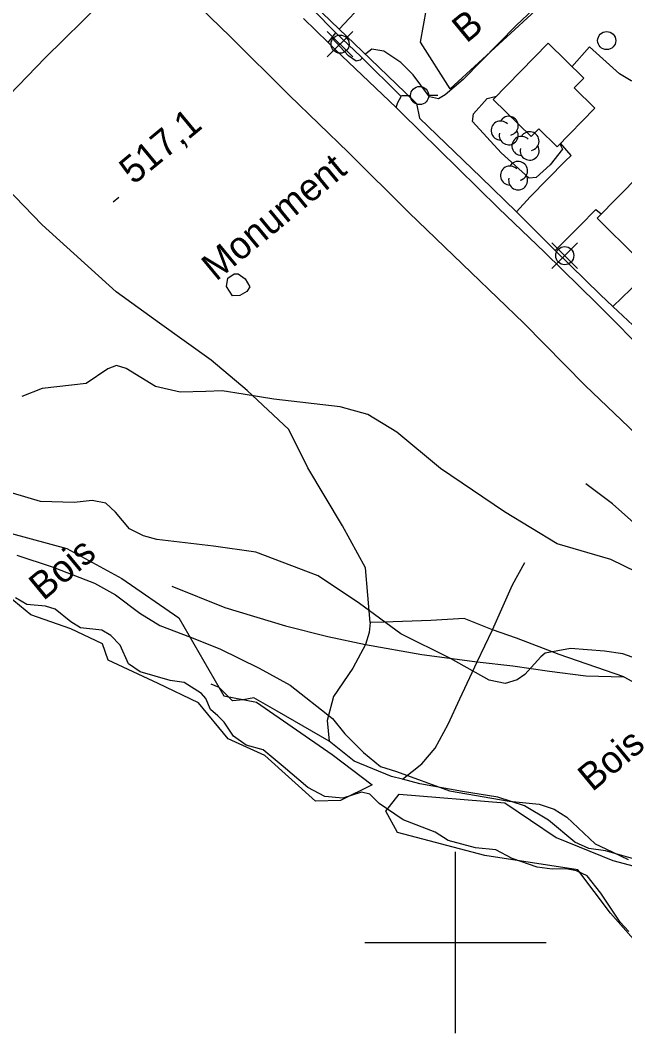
# Model space of a CAD drawing. Extents: x 347059 to 352153, y 6073752 to 6078601.
# Drawn here: x 348528 to 348628, y 6074383.3 to 6074552.6 of the extents above; entities that cross this region are included whole.
import ezdxf

# ---------------------------------------------------------------- set-up
doc = ezdxf.new("R2010")
doc.units = 0
for name, color, linetype in [('Level 19', 7, 'Continuous'), ('Level 2', 7, 'Continuous'), ('Level 21', 7, 'Continuous'), ('Level 22', 7, 'Continuous'), ('Level 3', 7, 'Continuous'), ('Level 31', 7, 'Continuous'), ('Level 36', 7, 'Continuous'), ('Level 39', 7, 'Continuous'), ('Level 4', 7, 'Continuous'), ('Level 44', 7, 'Continuous'), ('Level 61', 7, 'Continuous')]:
    doc.layers.add(name, color=color, linetype=linetype)

msp = doc.modelspace()

# ---------------------------------------------------------------- linework, layer by layer
at = {"layer": 'Level 19'}
for points in [[(348580.75, 6074551.15), (348585.03, 6074555.66), (348588.53, 6074558.22), (348590.63, 6074560.74), (348592.67, 6074564.43), (348593.05, 6074566.53), (348592.22, 6074571.51), (348592.21, 6074578.56), (348592.51, 6074587.23), (348593.87, 6074588.67), (348596.78, 6074592.03), (348600.22, 6074594.96)], [(348656.55, 6074560.84), (348653.01, 6074557.85), (348649.23, 6074554.83), (348644.75, 6074551.37), (348637.33, 6074546.49), (348634.89, 6074544.74), (348630.5, 6074542.34), (348629.09, 6074542.59), (348627.15, 6074543.76), (348622.18, 6074548.21), (348619.28, 6074544.92)], [(348578.95, 6074548.94), (348580.2, 6074550.55)], [(348610.13, 6074520.9), (348612.35, 6074523.37), (348618.15, 6074529.3), (348619.17, 6074530.24), (348617.39, 6074532.25)], [(348626.03, 6074505.25), (348630.5, 6074509.53), (348638.49, 6074518.59), (348644.33, 6074524.65), (348647.78, 6074521.49), (348645.15, 6074517.8)], [(348616.52, 6074514.52), (348620.64, 6074518.67), (348623.25, 6074521.32), (348624.13, 6074520.56)]]:
    msp.add_lwpolyline(points, dxfattribs=at)
at = {"layer": 'Level 2'}
for points in [[(348623.85, 6074575.3), (348622.19, 6074573.3), (348620.9, 6074570.88), (348620.61, 6074569.17), (348620.22, 6074567.1), (348619.36, 6074565.58), (348616.78, 6074562.48), (348616.16, 6074561.16), (348615.79, 6074558.44), (348615.22, 6074556.9), (348613.78, 6074555.29), (348610.08, 6074551.78), (348601.28, 6074542.79), (348598.32, 6074540.3), (348597.17, 6074539.61), (348595.68, 6074539.96), (348593.02, 6074543.6), (348590.94, 6074545.6), (348588.14, 6074547.52), (348586.14, 6074547.84), (348585.19, 6074547.03), (348585.13, 6074546.97)], [(348584.6, 6074546.39), (348584.25, 6074546.01), (348583.58, 6074545.82), (348582.28, 6074546.74), (348579.54, 6074549.69)], [(348617.28, 6074532.14), (348617.7, 6074531.31), (348615.68, 6074528.7), (348613.37, 6074526.61), (348612.21, 6074526.47), (348607.59, 6074530.68), (348602.84, 6074535.85), (348602.97, 6074537.11), (348605.27, 6074539.65), (348606.8, 6074540.08)], [(348629.99, 6074461.29), (348625.71, 6074463.37), (348616.85, 6074465.99), (348608.1, 6074471.27), (348597.55, 6074478.46), (348590.32, 6074484.44), (348585.5, 6074487.35), (348580.94, 6074488.67), (348569.94, 6074489.89), (348564.85, 6074490.76), (348561.41, 6074491.28), (348558.7, 6074491.2), (348554.43, 6074491.1), (348550.37, 6074492.01), (348545.54, 6074495), (348543.94, 6074495.48), (348542.5, 6074494.95), (348538.89, 6074492.52)], [(348538.89, 6074492.52), (348531.6, 6074491.7), (348528.26, 6074490.36)], [(348634.95, 6074445.16), (348627.72, 6074447.8), (348624.68, 6074448.2), (348619.03, 6074448.67), (348614.86, 6074447.9), (348614.15, 6074447.3), (348611.48, 6074444.37), (348610.21, 6074443.45), (348608.23, 6074442.85), (348605.58, 6074443.42), (348599.16, 6074446.98), (348590.94, 6074451.06), (348584.12, 6074456.1), (348577.3, 6074460.68), (348566.97, 6074464.59), (348559.95, 6074465.61), (348550.61, 6074466.71), (348548.4, 6074467.28), (348546.04, 6074468.48), (348543.77, 6074471.21), (348542.14, 6074472.72), (348539.88, 6074473.17), (348536.93, 6074472.82), (348531.32, 6074472.97), (348526.71, 6074474.34)], [(348527.4, 6074464.09), (348533.28, 6074462.19), (348540.26, 6074459.46), (348543.73, 6074457.54), (348547.77, 6074454.49), (348551.09, 6074452.45), (348556.17, 6074450.54), (348561.03, 6074448.58), (348567.53, 6074445.39), (348572.67, 6074442.57), (348579.63, 6074437.1), (348581.71, 6074434.52), (348584.81, 6074431.43), (348587.61, 6074429.15), (348590.25, 6074428.33), (348599.04, 6074425.1), (348608.91, 6074423.38), (348613.84, 6074422.89), (348616.31, 6074422.08)], [(348616.31, 6074422.08), (348618.41, 6074420.74), (348623.12, 6074416.35), (348624.89, 6074415.49), (348628.6, 6074413.75)]]:
    msp.add_lwpolyline(points, dxfattribs=at)
at = {"layer": 'Level 21'}
for points in [[(348551.19, 6074561.14), (348562.72, 6074549.9), (348572.49, 6074540.22), (348582.31, 6074530.75), (348592.37, 6074520.72), (348602.6, 6074510.85), (348611.33, 6074502.51), (348621.48, 6074492.19), (348631.11, 6074482.96), (348641.46, 6074472.67), (348651.22, 6074463.17), (348656.57, 6074457.91), (348666.31, 6074448.18), (348672.01, 6074442.39), (348679.84, 6074435.14), (348686.67, 6074428.72), (348690.99, 6074425.36), (348695.97, 6074421.5)], [(348521.7, 6074535.65), (348532.09, 6074546.37), (348541.45, 6074555.53)], [(348574.88, 6074552.88), (348578.95, 6074548.94), (348580.07, 6074547.85), (348590.18, 6074538.17), (348591.07, 6074537.32), (348600.42, 6074528.14), (348607.13, 6074521.51), (348614.8, 6074514.18), (348623.39, 6074505.73), (348632.38, 6074496.72)]]:
    msp.add_lwpolyline(points, dxfattribs=at)
at = {"layer": 'Level 22'}
for points in [[(348590.18, 6074538.17), (348590.46, 6074539.01), (348591, 6074539.99), (348584.37, 6074546.62), (348580.2, 6074550.55), (348576.35, 6074554.44), (348572.71, 6074558.11), (348565.07, 6074565.33), (348564.59, 6074565.5), (348563.23, 6074564.21)], [(348576.55, 6074555.15), (348580.75, 6074551.15), (348584.49, 6074547.58), (348591.67, 6074540.66), (348593.56, 6074538.84), (348594.08, 6074536.39), (348604.2, 6074526.65), (348610.13, 6074520.9), (348610.72, 6074520.32), (348616.52, 6074514.52), (348623.98, 6074507.17), (348626.03, 6074505.25), (348629.35, 6074502.15)], [(348585.91, 6074452.95), (348585.14, 6074462.02), (348581.31, 6074468.96), (348575.58, 6074478.56), (348572.44, 6074484.87), (348565.54, 6074491.35), (348559.58, 6074496.35), (348551.01, 6074502.49), (348543.84, 6074507.68), (348531.59, 6074518.78), (348524.06, 6074526.56), (348518.53, 6074532.45), (348518.53, 6074532.45)], [(348658.24, 6074427.62), (348655.2, 6074434.38), (348652.17, 6074440.01), (348648.6, 6074447.37), (348647.44, 6074450.94), (348646.04, 6074453.25), (348640.75, 6074458.71), (348633.52, 6074465.87), (348625.97, 6074472.62), (348621.59, 6074475.9)], [(348591.23, 6074427.01), (348594.45, 6074429.57), (348596.65, 6074432.17), (348598.8, 6074436.11), (348600.72, 6074440.3), (348603.59, 6074446.44), (348606.14, 6074451.77), (348609.45, 6074459.18), (348611.46, 6074462.91)], [(348553.05, 6074458.96), (348561.86, 6074455.44), (348571.86, 6074452.38), (348578.89, 6074450.62), (348585.11, 6074449.32), (348594.43, 6074447.68), (348603.59, 6074446.44), (348609.48, 6074445.78), (348615.55, 6074444.89), (348621.59, 6074444.14), (348627.89, 6074443.98), (348637.21, 6074438.92), (348643.84, 6074432.67), (348647.16, 6074430.39), (348650.62, 6074429.1), (348654.86, 6074428.8), (348658.24, 6074427.62), (348659.31, 6074426.25), (348660.61, 6074422.87), (348661.54, 6074419.61)], [(348627.89, 6074443.98), (348617.14, 6074447.68), (348610.08, 6074450.38), (348606.14, 6074451.77), (348601.43, 6074453.64), (348595.95, 6074453.28), (348588.13, 6074453), (348585.91, 6074452.95), (348585.73, 6074451.28), (348585.11, 6074449.32), (348583, 6074445.42), (348579.84, 6074440.72), (348578.8, 6074436.72), (348579.09, 6074433.31)], [(348641.49, 6074409.27), (348636.12, 6074412.56), (348632.19, 6074413.13), (348628.7, 6074414.06), (348624.82, 6074415.2), (348622.1, 6074415.57), (348619.73, 6074416.61), (348615.41, 6074420.26), (348611.42, 6074422.61), (348606.99, 6074424.04), (348601.16, 6074424.98), (348594.09, 6074426.24), (348591.23, 6074427.01), (348589.43, 6074427.49), (348583.24, 6074430.04), (348579.09, 6074433.31), (348570.48, 6074438.3), (348566.64, 6074440.47), (348564.85, 6074440.18), (348563.11, 6074440.01), (348560.91, 6074442.19), (348559.56, 6074442.73)]]:
    msp.add_lwpolyline(points, dxfattribs=at)
at = {"layer": 'Level 3'}
msp.add_line((348543.39, 6074522.56), (348544.31, 6074523.33), dxfattribs=at)
at = {"layer": 'Level 31'}
for points in [[(348606.23, 6074539.49), (348615.32, 6074548.8), (348621.22, 6074543.03), (348619.66, 6074541.43), (348623.08, 6074538.08), (348616.83, 6074531.68), (348613.78, 6074534.66), (348612.51, 6074533.36), (348606.23, 6074539.49)], [(348630.45, 6074526.98), (348637.03, 6074520.5), (348630.01, 6074513.38), (348623.44, 6074519.86), (348630.45, 6074526.98)]]:
    msp.add_lwpolyline(points, dxfattribs=at)
at = {"layer": 'Level 36'}
for p, q in [((348583.02, 6074546.54), (348578.79, 6074550.77)), ((348578.79, 6074546.54), (348583.02, 6074550.77)), ((348591.08, 6074540.16), (348592.58, 6074540.16)), ((348597.08, 6074540.16), (348595.58, 6074540.16)), ((348620.2, 6074511.54), (348615.97, 6074515.77)), ((348615.97, 6074511.54), (348620.2, 6074515.77))]:
    msp.add_line(p, q, dxfattribs=at)
for centre in [(348625.03, 6074549.25), (348580.91, 6074548.66), (348594.07, 6074540.16), (348618.09, 6074513.66)]:
    msp.add_circle(centre, 1.5, dxfattribs=at)
at = {"layer": 'Level 39'}
msp.add_lwpolyline([(348563.09, 6074507), (348562.12, 6074508.53), (348562.32, 6074509.91), (348563.36, 6074510.64), (348564.02, 6074510.66), (348565.22, 6074509.85), (348565.96, 6074508.51), (348565.49, 6074507.73), (348564.32, 6074507.05), (348563.09, 6074507)], dxfattribs=at)
at = {"layer": 'Level 4'}
for points in [[(348618.31, 6074412.17), (348616, 6074412.13), (348613.53, 6074412.48), (348609.38, 6074413.93), (348606.71, 6074415.33), (348603.32, 6074415.68), (348598.78, 6074416.87), (348596.64, 6074418.27), (348591.35, 6074420.28), (348587.4, 6074423.03), (348585.84, 6074424.54), (348584.48, 6074424.91), (348581.34, 6074423.87), (348578.41, 6074424.14), (348575.57, 6074425.64), (348571.47, 6074429.11), (348568.18, 6074431.89), (348565.36, 6074432.64), (348563.27, 6074434.15), (348561.71, 6074436.49), (348560.68, 6074437.53), (348559.46, 6074438.55), (348558.71, 6074440.36), (348558, 6074441.21), (348555.11, 6074443.04), (348552.8, 6074443.38), (348547.85, 6074444.78), (348545.91, 6074446.11), (348544.53, 6074449.22), (348542.98, 6074450.81), (348541.49, 6074451.69), (348537.94, 6074452.05), (348536.34, 6074453.07), (348533.77, 6074455.16), (348532.16, 6074455.64), (348529.1, 6074455.96), (348527.22, 6074457.04)], [(348628.7, 6074401.85), (348627.23, 6074403.35), (348624.04, 6074408.18), (348621.82, 6074411.02), (348620.05, 6074411.89), (348618.31, 6074412.17)]]:
    msp.add_lwpolyline(points, dxfattribs=at)
at = {"layer": 'Level 44'}
for points in [[(348613.17, 6074554.16), (348599.13, 6074541.29), (348594.23, 6074548.99), (348595.2, 6074554.5), (348602.4, 6074558.28), (348610.27, 6074557.48), (348613.17, 6074554.16)], [(348586.22, 6074426.11), (348580.98, 6074423.53), (348576.86, 6074423.4), (348568.47, 6074430.95), (348562.38, 6074433.73), (348557.46, 6074439.64), (348550.83, 6074442.89), (348542.51, 6074446.7), (348541.6, 6074449.43), (348536.38, 6074451.89), (348529.75, 6074454.23), (348525.98, 6074457.31), (348520.1, 6074458.92), (348515.03, 6074462.11), (348515.38, 6074465.31), (348522.49, 6074466.56), (348526.53, 6074467.68), (348535.68, 6074465.19), (348544.79, 6074460.23), (348554.25, 6074453.75), (348561.68, 6074440.85), (348567.1, 6074439.78), (348579.58, 6074431.13), (348586.22, 6074426.11)], [(348648.01, 6074398.58), (348653.04, 6074391.45), (348653.04, 6074387.66), (348649.86, 6074385.14), (348642.97, 6074383.29), (348639.55, 6074384.51), (348631.32, 6074391.85), (348630.28, 6074399.63), (348625.64, 6074404.84), (348620.27, 6074412.01), (348604.86, 6074414.4), (348590.4, 6074418.19), (348588.49, 6074421.75), (348590.7, 6074424.53), (348608.15, 6074423.11), (348616.68, 6074417.38), (348626.03, 6074413.56), (348637.25, 6074410.57), (348641.75, 6074410.4), (348644.46, 6074418.9), (348649.35, 6074423.32), (348654.14, 6074415.22), (348645.98, 6074400.63), (348648.01, 6074398.58)]]:
    msp.add_lwpolyline(points, dxfattribs=at)
for centre, start, end in [((348607.47, 6074534.37), 44.1154, 269.804), ((348608.82, 6074535.15), 282.2692, 149.7263), ((348608.82, 6074533.58), 166.9369, 29.6212), ((348612.27, 6074532.61), 282.2692, 149.7263), ((348610.92, 6074531.83), 44.1154, 269.804), ((348612.27, 6074531.04), 166.9369, 29.6212), ((348609.02, 6074526.91), 44.1154, 269.804), ((348610.37, 6074527.69), 282.2692, 149.7263), ((348610.37, 6074526.12), 166.9369, 29.6212)]:
    msp.add_arc(centre, 1.57, start, end, dxfattribs=at)
at = {"layer": 'Level 61'}
for p, q in [((348600, 6074385), (348600, 6074415)), ((348585, 6074400), (348615, 6074400))]:
    msp.add_line(p, q, dxfattribs=at)

# ---------------------------------------------------------------- texts
at = {"layer": 'Level 3'}
msp.add_text('517,1', height=4.5, rotation=39.62, dxfattribs=at).set_placement((348546.75, 6074525.28))
at = {"layer": 'Level 39'}
msp.add_text('Monument', height=4.5, rotation=39.568, dxfattribs=at).set_placement((348560.39, 6074509.32))
at = {"layer": 'Level 44'}
for s, p in [('B', (348601.82, 6074548.71)), ('Bois', (348531.81, 6074456.46)), ('Bois', (348622.64, 6074424.85))]:
    msp.add_text(s, height=4.5, rotation=39.568, dxfattribs=at).set_placement(p)

doc.saveas('drawing.dxf')
